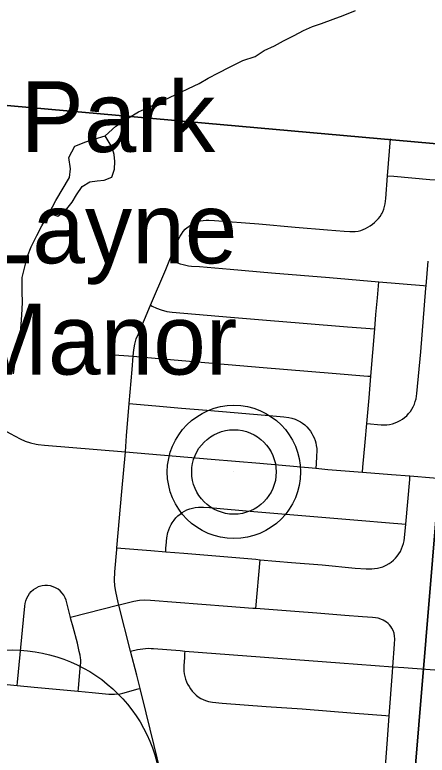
# Model space of a CAD drawing. Extents: x 0 to 1134, y 0 to 440.
# Drawn here: x 199.03 to 212.85, y 153.89 to 178.68 of the extents above; entities that cross this region are included whole.
import ezdxf

# ---------------------------------------------------------------- set-up
doc = ezdxf.new("R2010")
doc.units = 0
for name, color, linetype in [('GM_X_Minor_Lake', 7, 'Continuous'), ('GM_X_Minor_River', 7, 'Continuous'), ('GM_X_Section', 7, 'Continuous'), ('GM_X_Township_Road', 7, 'Continuous'), ('GM_X_Unincorporated', 7, 'Continuous'), ('GM_X_Unincorporated_Location', 7, 'Continuous'), ('GM_X_Unincorporated_Text', 7, 'Continuous'), ('SH_Masking', 7, 'Continuous'), ('SH_Text', 7, 'Continuous')]:
    doc.layers.add(name, color=color, linetype=linetype)

msp = doc.modelspace()

# ---------------------------------------------------------------- linework, layer by layer
at = {"layer": 'GM_X_Minor_Lake'}
for points in [[(200.185, 172.035), (200.479, 171.94), (200.732, 172.13), (200.952, 172.401), (201.103, 172.649), (201.288, 172.932), (201.552, 173.088), (201.791, 173.119), (202.03, 173.139), (202.282, 173.238), (202.376, 173.51), (202.379, 173.761), (202.359, 174), (202.294, 174.24), (202.06, 174.63)], [(200.185, 172.035), (200.406, 172.465), (200.871, 173.233), (200.897, 173.517), (200.845, 173.905), (201.043, 174.278), (201.409, 174.422), (201.695, 174.509), (202.06, 174.63)]]:
    msp.add_lwpolyline(points, dxfattribs=at)
at = {"layer": 'GM_X_Minor_River'}
for points in [[(200.871, 173.233), (200.897, 173.517), (200.845, 173.905), (201.043, 174.278), (201.409, 174.422), (201.695, 174.509), (202.06, 174.63), (202.417, 174.944), (202.807, 175.201), (203.173, 175.424), (203.574, 175.602), (204.238, 175.923), (204.57, 176.079), (204.856, 176.212), (205.21, 176.378), (205.508, 176.556), (205.852, 176.734), (206.23, 176.923), (206.676, 177.145), (207.087, 177.277), (207.386, 177.478), (207.729, 177.644), (208.038, 177.811), (208.393, 177.989), (208.702, 178.156), (209, 178.289), (209.308, 178.387), (209.697, 178.53), (210.028, 178.651), (210.44, 178.817)], [(198.991, 166.652), (199.041, 166.982), (199.114, 167.357), (199.163, 167.641), (199.225, 168.027), (199.251, 168.323), (199.266, 168.619), (199.294, 169.04), (199.276, 169.416), (199.282, 169.883), (199.366, 170.235), (199.461, 170.598), (199.579, 170.904), (199.777, 171.288), (199.941, 171.617), (200.185, 172.035), (200.406, 172.465), (200.871, 173.233)]]:
    msp.add_lwpolyline(points, dxfattribs=at)
at = {"layer": 'GM_X_Section'}
for points in [[(186.532, 207.586), (217.414, 204.459), (214.176, 174.272), (183.741, 176.98), (186.512, 207.369)], [(183.714, 176.72), (183.741, 176.98), (214.176, 174.272), (211.65, 143.881), (181.082, 146.67)], [(214.176, 174.272), (244.499, 171.089), (241.786, 141.042), (212.603, 143.785), (211.65, 143.881)]]:
    msp.add_lwpolyline(points, close=True, dxfattribs=at)
at = {"layer": 'GM_X_Township_Road'}
for p, q in [((211.521, 173.29), (211.62, 174.527)), ((212.809, 169.606), (212.881, 170.431)), ((210.955, 166.575), (211.089, 168.158)), ((202.202, 167.309), (203.002, 167.243)), ((207.104, 158.795), (207.252, 160.433)), ((202.521, 158.907), (200.899, 158.496)), ((202.912, 157.376), (202.521, 158.907))]:
    msp.add_line(p, q, dxfattribs=at)
for points in [[(204.227, 170.484), (204.449, 171.008), (204.526, 171.183), (204.568, 171.263), (204.612, 171.337), (204.671, 171.419), (204.74, 171.496), (204.805, 171.553), (204.86, 171.591), (204.89, 171.612), (204.979, 171.665), (205.062, 171.707), (205.154, 171.745), (205.251, 171.778), (205.343, 171.792), (205.444, 171.804), (205.535, 171.804), (205.726, 171.795), (207.205, 171.674), (208.419, 171.567), (209.503, 171.477), (210.06, 171.431), (210.256, 171.419), (210.43, 171.422), (210.528, 171.437), (210.62, 171.461), (210.696, 171.488), (210.782, 171.523), (210.861, 171.569), (210.939, 171.616), (211.014, 171.668), (211.085, 171.726), (211.151, 171.788), (211.212, 171.856), (211.268, 171.928), (211.316, 172.004), (211.332, 172.035), (211.358, 172.084), (211.392, 172.169), (211.42, 172.256), (211.436, 172.346), (211.46, 172.523), (211.521, 173.29)], [(211.521, 173.29), (211.725, 173.272), (212.935, 173.168), (213.113, 173.153)], [(203.58, 168.952), (204.088, 170.15), (204.227, 170.484)], [(204.227, 170.484), (204.486, 170.374), (204.575, 170.339), (204.67, 170.312), (204.766, 170.294), (204.851, 170.278), (204.953, 170.265), (205.224, 170.245), (206.242, 170.159), (207.631, 170.042), (209.574, 169.879), (211.222, 169.741)], [(210.824, 164.988), (211.308, 164.947), (211.398, 164.947), (211.494, 164.952), (211.587, 164.965), (211.678, 164.984), (211.767, 165.012), (211.853, 165.047), (211.936, 165.09), (212.015, 165.139), (212.09, 165.194), (212.16, 165.255), (212.224, 165.323), (212.283, 165.395), (212.334, 165.472), (212.378, 165.554), (212.416, 165.64), (212.446, 165.728), (212.471, 165.818), (212.502, 166.001), (212.629, 167.392), (212.802, 169.527), (212.809, 169.606)], [(211.089, 168.158), (211.128, 168.641), (211.176, 169.197), (211.222, 169.741)], [(211.222, 169.741), (212.716, 169.614), (212.809, 169.606)], [(203.002, 167.243), (203.026, 167.46), (203.05, 167.646), (203.073, 167.741), (203.103, 167.824), (203.177, 168.001), (203.58, 168.952)], [(203.58, 168.952), (203.64, 168.923), (203.777, 168.857), (203.941, 168.795), (204.122, 168.748), (204.306, 168.72), (206.262, 168.558), (207.469, 168.457), (208.688, 168.356), (210.178, 168.231), (211.089, 168.158)], [(202.869, 165.661), (202.962, 166.806), (203.002, 167.243)], [(203.002, 167.243), (203.73, 167.18), (205.403, 167.032), (207.357, 166.872), (209.668, 166.676), (210.853, 166.582), (210.955, 166.575)], [(210.824, 164.988), (210.898, 165.853), (210.955, 166.575)], [(197.15, 165.647), (197.252, 165.573), (197.491, 165.425), (197.901, 165.199), (198.883, 164.66), (199.214, 164.482), (199.386, 164.406), (199.565, 164.345), (199.75, 164.303), (199.813, 164.295)], [(202.737, 164.045), (202.78, 164.576), (202.869, 165.661)], [(202.869, 165.661), (202.986, 165.652), (203.883, 165.578), (204.614, 165.51), (205.46, 165.439), (206.38, 165.359), (207.676, 165.249), (208.045, 165.213), (208.206, 165.193), (208.313, 165.172), (208.419, 165.137), (208.532, 165.087), (208.603, 165.048), (208.671, 165.004), (208.748, 164.95), (208.813, 164.885), (208.884, 164.805), (208.934, 164.737), (208.979, 164.664), (209.017, 164.593), (209.056, 164.512), (209.088, 164.428), (209.113, 164.341), (209.131, 164.253), (209.144, 164.16), (209.149, 164.074), (209.143, 163.895), (209.124, 163.639), (209.112, 163.493)], [(210.68, 163.362), (210.695, 163.53), (210.769, 164.373), (210.824, 164.988)], [(199.813, 164.295), (200.03, 164.267), (201.796, 164.125), (202.737, 164.045)], [(202.457, 160.83), (202.619, 162.72), (202.737, 164.045)], [(202.737, 164.045), (205.612, 163.799), (207.24, 163.661), (209.112, 163.493)], [(209.112, 163.493), (209.519, 163.458), (210.68, 163.362)], [(210.68, 163.362), (211.648, 163.286), (212.267, 163.237)], [(212.127, 161.625), (212.262, 163.115), (212.267, 163.237)], [(212.267, 163.237), (213.051, 163.169), (213.891, 163.099)], [(204.087, 160.699), (204.095, 160.829), (204.099, 160.905), (204.125, 161.166), (204.16, 161.348), (204.189, 161.438), (204.225, 161.524), (204.268, 161.609), (204.305, 161.67), (204.367, 161.762), (204.43, 161.832), (204.497, 161.897), (204.567, 161.957), (204.641, 162.011), (204.718, 162.063), (204.801, 162.105), (204.892, 162.138), (204.983, 162.164), (205.075, 162.182), (205.188, 162.194), (205.349, 162.194), (205.551, 162.181), (206.158, 162.129), (207.036, 162.047), (209.18, 161.871), (210.652, 161.748), (211.445, 161.679), (212.127, 161.625)], [(207.252, 160.433), (208.305, 160.339), (209.325, 160.259), (210.435, 160.149), (210.806, 160.125), (210.992, 160.123), (211.084, 160.134), (211.179, 160.147), (211.273, 160.168), (211.359, 160.197), (211.475, 160.245), (211.572, 160.301), (211.643, 160.354), (211.714, 160.416), (211.782, 160.481), (211.843, 160.553), (211.898, 160.63), (211.946, 160.711), (211.988, 160.796), (212.022, 160.883), (212.052, 160.973), (212.069, 161.061), (212.084, 161.162), (212.127, 161.625)], [(202.521, 158.907), (202.496, 159.005), (202.413, 159.37), (202.386, 159.557), (202.375, 159.745), (202.387, 160.027), (202.452, 160.77), (202.457, 160.83)], [(202.457, 160.83), (202.583, 160.821), (203.588, 160.739), (204.087, 160.699)], [(204.087, 160.699), (204.698, 160.65), (207.104, 160.446), (207.252, 160.433)], [(199.117, 156.224), (199.127, 156.332), (199.322, 158.417), (199.37, 158.875), (199.384, 158.966), (199.405, 159.056), (199.436, 159.142), (199.477, 159.225), (199.528, 159.302), (199.588, 159.371), (199.658, 159.432), (199.735, 159.482), (199.818, 159.521)], [(200.899, 158.496), (200.78, 158.985), (200.753, 159.074), (200.716, 159.16), (200.671, 159.242), (200.618, 159.318), (200.555, 159.387), (200.482, 159.446), (200.402, 159.494), (200.316, 159.53), (200.226, 159.555), (200.134, 159.567), (200.04, 159.566), (199.947, 159.556), (199.863, 159.537), (199.818, 159.521)], [(207.104, 158.795), (207.01, 158.803), (206.157, 158.868), (203.574, 159.069), (203.39, 159.075), (203.206, 159.064), (203.023, 159.032), (202.574, 158.92), (202.521, 158.907)], [(211.699, 156.849), (211.75, 157.602), (211.756, 157.782), (211.754, 157.878), (211.735, 157.97), (211.705, 158.059), (211.664, 158.139), (211.629, 158.198), (211.586, 158.248), (211.539, 158.297), (211.487, 158.338), (211.43, 158.377), (211.375, 158.408), (211.293, 158.444), (211.204, 158.472), (211.11, 158.49), (211.018, 158.499), (210.676, 158.525), (210.085, 158.57), (209.153, 158.642), (208.408, 158.696), (207.104, 158.795)], [(201.158, 156.029), (201.166, 156.122), (201.228, 156.805), (201.243, 156.989), (201.243, 157.081), (201.237, 157.143), (201.22, 157.24), (201.192, 157.361), (201.132, 157.634), (200.986, 158.173), (200.912, 158.443), (200.899, 158.496)], [(202.912, 157.376), (203.145, 157.423), (203.232, 157.441), (203.409, 157.46), (203.499, 157.467), (203.597, 157.464), (203.677, 157.459), (204.568, 157.388), (204.73, 157.375)], [(203.228, 156.123), (203.119, 156.567), (202.912, 157.376)], [(204.73, 157.375), (204.723, 157.276), (204.713, 157.149), (204.698, 156.89), (204.699, 156.704), (204.71, 156.612), (204.729, 156.522), (204.753, 156.432), (204.784, 156.345), (204.823, 156.261), (204.871, 156.182), (204.924, 156.105), (204.979, 156.032), (205.039, 155.965), (205.108, 155.895), (205.18, 155.837), (205.259, 155.788), (205.343, 155.749), (205.422, 155.717), (205.522, 155.69), (205.655, 155.661), (205.981, 155.631), (207.458, 155.518), (208.66, 155.435), (210.417, 155.3), (211.464, 155.219), (211.576, 155.21)], [(204.73, 157.375), (209.921, 156.982), (211.699, 156.849)], [(211.576, 155.21), (211.687, 156.671), (211.699, 156.849)], [(211.699, 156.849), (212.062, 156.823), (213.389, 156.721)], [(197.159, 156.413), (198.108, 156.324), (199.117, 156.224)], [(199.117, 156.224), (199.683, 156.167), (201.158, 156.029)], [(201.158, 156.029), (201.628, 155.985), (202.186, 155.932), (202.272, 155.927), (202.372, 155.927), (202.559, 155.947), (202.655, 155.967), (203.169, 156.107), (203.228, 156.123)], [(203.907, 153.391), (203.702, 154.215), (203.432, 155.301), (203.228, 156.123)], [(211.417, 153.057), (211.452, 153.512), (211.539, 154.72), (211.576, 155.21)]]:
    msp.add_lwpolyline(points, dxfattribs=at)
at = {"layer": 'GM_X_Unincorporated'}
for radius in [2.232, 1.415]:
    msp.add_circle((206.374, 163.371), radius, dxfattribs=at)
at = {"layer": 'GM_X_Unincorporated_Location'}
msp.add_line((206.374, 163.371), (206.374, 163.371), dxfattribs=at)
at = {"layer": 'SH_Masking'}
msp.add_circle((198.952, 152.41), 5, dxfattribs=at)
at = {"layer": 'SH_Text'}
msp.add_circle((198.952, 152.41), 5, dxfattribs=at)

# ---------------------------------------------------------------- texts
at = {"layer": 'GM_X_Unincorporated_Text'}
for s, p in [('Park', (199.232, 174.083)), ('Layne', (197.857, 170.358)), ('Manor', (197.507, 166.633))]:
    msp.add_text(s, height=2.3693, rotation=0, dxfattribs=at).set_placement(p)

doc.saveas('drawing.dxf')
